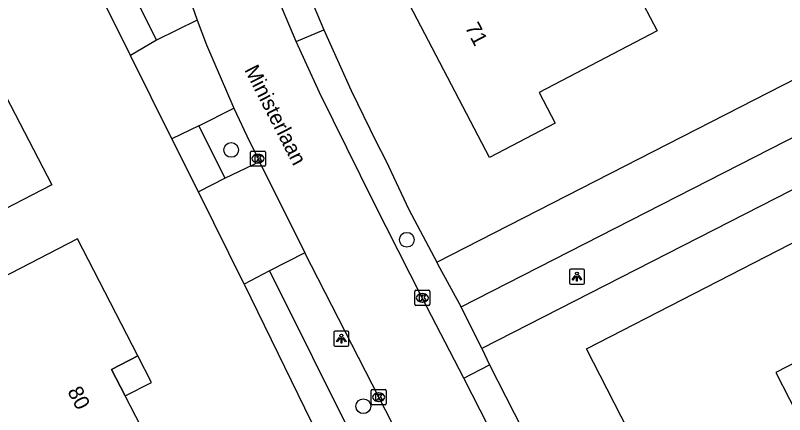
# Model space of a CAD drawing. Extents: x 162722 to 165099, y 384721 to 386283.
# Drawn here: x 163645.1 to 163696, y 385013 to 385039.4 of the extents above; entities that cross this region are included whole.
import ezdxf

# ---------------------------------------------------------------- set-up
doc = ezdxf.new("R2010")
doc.units = 0
for name, color, linetype in [('IMGEO_Boom', 7, 'Continuous'), ('IMGEO_Groenvoorziening', 7, 'Continuous'), ('IMGEO_Kolk', 7, 'Continuous'), ('IMGEO_Lichtpunt', 7, 'Continuous'), ('IMGEO_Openbare_ruimte_label', 7, 'Continuous'), ('IMGEO_Pand', 7, 'Continuous'), ('IMGEO_Pand_nummerreeks', 7, 'Continuous'), ('IMGEO_Pand_overbouw', 7, 'Continuous'), ('IMGEO_Parkeervlak_open', 7, 'Continuous'), ('IMGEO_Rijbaan_lokaal_open', 7, 'Continuous'), ('IMGEO_Voetpad_open', 7, 'Continuous')]:
    doc.layers.add(name, color=color, linetype=linetype)

msp = doc.modelspace()

# ---------------------------------------------------------------- linework, layer by layer
at = {"layer": 'IMGEO_Boom'}
for centre in [(163659.346, 385030.501), (163670.977, 385024.558), (163668.095, 385013.551)]:
    msp.add_circle(centre, 0.489, dxfattribs=at)
at = {"layer": 'IMGEO_Groenvoorziening'}
msp.add_lwpolyline([(163672.955, 385023.086), (163701.659, 385037.727), (163703.015, 385035.139)], dxfattribs=at)
at = {"layer": 'IMGEO_Kolk'}
for p, q in [((163660.623, 385029.499), (163660.623, 385030.351)), ((163660.698, 385030.425), (163661.55, 385030.425)), ((163661.111, 385030.205), (163661.136, 385030.205)), ((163661.624, 385030.351), (163661.624, 385029.499)), ((163661.134, 385029.645), (163661.109, 385029.645)), ((163661.55, 385029.425), (163660.698, 385029.425)), ((163671.501, 385020.289), (163671.501, 385021.141)), ((163671.576, 385021.215), (163672.428, 385021.215)), ((163671.989, 385020.995), (163672.014, 385020.995)), ((163672.502, 385021.141), (163672.502, 385020.289)), ((163672.012, 385020.435), (163671.987, 385020.435)), ((163672.428, 385020.215), (163671.576, 385020.215)), ((163668.614, 385013.725), (163668.614, 385014.577)), ((163668.689, 385014.651), (163669.541, 385014.651)), ((163669.102, 385014.431), (163669.127, 385014.431)), ((163669.615, 385014.577), (163669.615, 385013.725)), ((163669.125, 385013.871), (163669.1, 385013.871)), ((163669.541, 385013.651), (163668.689, 385013.651))]:
    msp.add_line(p, q, dxfattribs=at)
for points in [[(163660.623, 385029.499), (163660.623, 385030.351)], [(163660.698, 385030.425), (163661.55, 385030.425)], [(163660.944, 385030.125), (163661.067, 385030.125), (163661.067, 385029.974), (163661.197, 385030.125), (163661.361, 385030.125), (163661.215, 385029.974), (163661.368, 385029.725), (163661.216, 385029.725), (163661.131, 385029.889), (163661.067, 385029.822), (163661.067, 385029.725), (163660.944, 385029.725), (163660.944, 385030.125)], [(163661.624, 385030.351), (163661.624, 385029.499)], [(163661.55, 385029.425), (163660.698, 385029.425)], [(163671.501, 385020.289), (163671.501, 385021.141)], [(163671.576, 385021.215), (163672.428, 385021.215)], [(163671.822, 385020.915), (163671.945, 385020.915), (163671.945, 385020.764), (163672.075, 385020.915), (163672.239, 385020.915), (163672.093, 385020.764), (163672.246, 385020.515), (163672.094, 385020.515), (163672.009, 385020.679), (163671.945, 385020.612), (163671.945, 385020.515), (163671.822, 385020.515), (163671.822, 385020.915)], [(163672.502, 385021.141), (163672.502, 385020.289)], [(163672.428, 385020.215), (163671.576, 385020.215)], [(163668.614, 385013.725), (163668.614, 385014.577)], [(163668.689, 385014.651), (163669.541, 385014.651)], [(163668.935, 385014.351), (163669.058, 385014.351), (163669.058, 385014.2), (163669.188, 385014.351), (163669.352, 385014.351), (163669.206, 385014.2), (163669.359, 385013.951), (163669.207, 385013.951), (163669.122, 385014.115), (163669.058, 385014.048), (163669.058, 385013.951), (163668.935, 385013.951), (163668.935, 385014.351)], [(163669.615, 385014.577), (163669.615, 385013.725)], [(163669.541, 385013.651), (163668.689, 385013.651)]]:
    msp.add_lwpolyline(points, dxfattribs=at)
for centre, start, end in [((163660.7, 385030.349), 91.552, 178.448), ((163660.7, 385030.349), 91.552, 178.448), ((163661.548, 385030.349), 1.552, 88.448), ((163661.548, 385030.349), 1.552, 88.448), ((163660.7, 385029.501), 181.552, 268.448), ((163660.7, 385029.501), 181.552, 268.448), ((163661.548, 385029.501), 271.552, 358.448), ((163661.548, 385029.501), 271.552, 358.448), ((163671.578, 385021.139), 91.552, 178.448), ((163671.578, 385021.139), 91.552, 178.448), ((163672.426, 385021.139), 1.552, 88.448), ((163672.426, 385021.139), 1.552, 88.448), ((163671.578, 385020.291), 181.552, 268.448), ((163671.578, 385020.291), 181.552, 268.448), ((163672.426, 385020.291), 271.552, 358.448), ((163672.426, 385020.291), 271.552, 358.448), ((163668.691, 385014.575), 91.552, 178.448), ((163668.691, 385014.575), 91.552, 178.448), ((163669.539, 385014.575), 1.552, 88.448), ((163669.539, 385014.575), 1.552, 88.448), ((163668.691, 385013.727), 181.552, 268.448), ((163668.691, 385013.727), 181.552, 268.448), ((163669.539, 385013.727), 271.552, 358.448), ((163669.539, 385013.727), 271.552, 358.448)]:
    msp.add_arc(centre, 0.0765, start, end, dxfattribs=at)
for centre, major_axis, ratio, start_param, end_param in [((163661.11, 385029.925), (-0.387, 0.002), 0.722429, 4.712389, 7.853982), ((163661.135, 385029.925), (-0.39, 0.002), 0.717154, 1.570796, 4.712389), ((163671.988, 385020.715), (-0.387, 0.002), 0.722429, 4.712389, 7.853982), ((163672.013, 385020.715), (-0.39, 0.002), 0.717154, 1.570796, 4.712389), ((163669.101, 385014.151), (-0.387, 0.002), 0.722429, 4.712389, 7.853982), ((163669.126, 385014.151), (-0.39, 0.002), 0.717154, 1.570796, 4.712389)]:
    msp.add_ellipse(centre, major_axis=major_axis, ratio=ratio, start_param=start_param, end_param=end_param, dxfattribs=at)
at = {"layer": 'IMGEO_Lichtpunt'}
for p, q in [((163681.738, 385022.523), (163681.738, 385021.716)), ((163681.738, 385022.523), (163681.738, 385021.716)), ((163682.64, 385022.618), (163681.832, 385022.618)), ((163682.64, 385022.618), (163681.832, 385022.618)), ((163682.734, 385021.716), (163682.734, 385022.523)), ((163682.734, 385021.716), (163682.734, 385022.523)), ((163681.832, 385021.622), (163682.64, 385021.622)), ((163681.832, 385021.622), (163682.64, 385021.622)), ((163666.143, 385018.427), (163666.143, 385017.62)), ((163666.143, 385018.427), (163666.143, 385017.62)), ((163667.045, 385018.522), (163666.237, 385018.522)), ((163667.045, 385018.522), (163666.237, 385018.522)), ((163667.139, 385017.62), (163667.139, 385018.427)), ((163667.139, 385017.62), (163667.139, 385018.427)), ((163666.237, 385017.526), (163667.045, 385017.526)), ((163666.237, 385017.526), (163667.045, 385017.526))]:
    msp.add_line(p, q, dxfattribs=at)
for points in [[(163682.112, 385022.187), (163682.151, 385022.159), (163681.963, 385021.897), (163681.925, 385021.924), (163682.112, 385022.187)], [(163682.214, 385022.139), (163682.261, 385022.139), (163682.261, 385021.817), (163682.214, 385021.817), (163682.214, 385022.139)], [(163682.324, 385022.159), (163682.362, 385022.186), (163682.549, 385021.924), (163682.51, 385021.896), (163682.324, 385022.159)], [(163666.517, 385018.091), (163666.556, 385018.063), (163666.368, 385017.801), (163666.33, 385017.828), (163666.517, 385018.091)], [(163666.619, 385018.043), (163666.666, 385018.043), (163666.666, 385017.721), (163666.619, 385017.721), (163666.619, 385018.043)], [(163666.729, 385018.063), (163666.767, 385018.09), (163666.954, 385017.828), (163666.915, 385017.8), (163666.729, 385018.063)]]:
    msp.add_lwpolyline(points, dxfattribs=at)
for centre in [(163682.237, 385022.321), (163666.642, 385018.225)]:
    msp.add_circle(centre, 0.0994, dxfattribs=at)
for centre, start, end in [((163681.832, 385022.523), 90, 180), ((163681.832, 385022.523), 90, 180), ((163682.64, 385022.523), 0, 90), ((163682.64, 385022.523), 0, 90), ((163681.832, 385021.716), 180, 270), ((163681.832, 385021.716), 180, 270), ((163682.64, 385021.716), 270, 0), ((163682.64, 385021.716), 270, 360), ((163666.237, 385018.427), 90, 180), ((163666.237, 385018.427), 90, 180), ((163667.045, 385018.427), 0, 90), ((163667.045, 385018.427), 0, 90), ((163666.237, 385017.62), 180, 270), ((163666.237, 385017.62), 180, 270), ((163667.045, 385017.62), 270, 0), ((163667.045, 385017.62), 270, 360)]:
    msp.add_arc(centre, 0.0946, start, end, dxfattribs=at)
at = {"layer": 'IMGEO_Pand'}
for points in [[(163676.839, 385047.54), (163681.5, 385049.974), (163685.242, 385042.809), (163687.557, 385038.377), (163679.74, 385034.294), (163680.798, 385032.269), (163676.455, 385030), (163670.647, 385041.119), (163673.715, 385042.722), (163672.407, 385045.225), (163676.839, 385047.54)], [(163639.698, 385035.931), (163641.186, 385033.06), (163644.15, 385034.597), (163647.464, 385028.202), (163643.025, 385025.902), (163635.315, 385021.906), (163633.568, 385025.277), (163630.566, 385023.721), (163628.258, 385028.175), (163625.957, 385032.614), (163633.089, 385036.309), (163634.642, 385033.311), (163639.698, 385035.931)], [(163652.332, 385014.237), (163651.433, 385015.98), (163653.166, 385016.873), (163649.174, 385024.616), (163638.372, 385019.046), (163639.712, 385016.444), (163640.273, 385015.355), (163636.911, 385013.621), (163631.249, 385010.701), (163635.344, 385002.76), (163640.383, 385005.359), (163642.352, 385001.541), (163645.089, 385002.953), (163650.273, 385005.626), (163649.636, 385006.86), (163654.77, 385009.508), (163652.332, 385014.237)], [(163699.013, 385008.722), (163694.173, 385006.241), (163689.723, 385003.96), (163682.864, 385017.343), (163697.134, 385024.658), (163699.414, 385020.209), (163700.379, 385018.327), (163695.398, 385015.774), (163699.013, 385008.722)]]:
    msp.add_lwpolyline(points, dxfattribs=at)
at = {"layer": 'IMGEO_Pand_overbouw'}
msp.add_lwpolyline([(163653.166, 385016.873), (163651.433, 385015.98), (163652.332, 385014.237), (163654.064, 385015.13)], close=True, dxfattribs=at)
at = {"layer": 'IMGEO_Parkeervlak_open'}
for points in [[(163665.473, 385038.453), (163667.297, 385034.426), (163668.944, 385031.03), (163669.582, 385029.795), (163671.116, 385026.568), (163672.955, 385023.086)], [(163674.583, 385020.123), (163673.158, 385022.701), (163672.955, 385023.086)], [(163675.935, 385017.371), (163676.458, 385016.283)]]:
    msp.add_lwpolyline(points, dxfattribs=at)
at = {"layer": 'IMGEO_Rijbaan_lokaal_open'}
for points in [[(163655.425, 385043.908), (163655.626, 385043.434), (163656.609, 385040.488), (163657.094, 385039.073)], [(163663.652, 385037.67), (163662.755, 385039.803), (163662.534, 385040.358), (163661.44, 385043.589)], [(163657.094, 385039.073), (163657.714, 385037.444), (163659.519, 385033.267)], [(163674.748, 385015.408), (163672.002, 385020.715), (163668.815, 385026.977), (163665.185, 385034.287), (163663.652, 385037.67)], [(163659.519, 385033.267), (163660.553, 385031.048), (163661.124, 385029.925), (163661.231, 385029.718)], [(163661.231, 385029.718), (163664.227, 385023.703)], [(163670.02, 385012.378), (163669.115, 385014.151), (163664.227, 385023.703)], [(163677.472, 385010.083), (163674.748, 385015.408)]]:
    msp.add_lwpolyline(points, dxfattribs=at)
at = {"layer": 'IMGEO_Voetpad_open'}
for points in [[(163654.402, 385037.762), (163649.722, 385047.157)], [(163652.689, 385036.751), (163648.759, 385044.647), (163647.366, 385044.347)], [(163663.274, 385044.217), (163664.399, 385041.02), (163665.473, 385038.453)], [(163657.094, 385039.073), (163654.402, 385037.762)], [(163663.652, 385037.67), (163665.473, 385038.453)], [(163654.402, 385037.762), (163652.689, 385036.751)], [(163655.42, 385031.238), (163652.689, 385036.751)], [(163674.583, 385020.123), (163703.221, 385034.728)], [(163657.199, 385032.085), (163659.519, 385033.267)], [(163657.199, 385032.085), (163655.42, 385031.238)], [(163658.948, 385028.635), (163657.199, 385032.085)], [(163704.586, 385031.975), (163675.935, 385017.371)], [(163657.18, 385027.726), (163655.42, 385031.238)], [(163661.231, 385029.718), (163658.948, 385028.635)], [(163658.948, 385028.635), (163657.18, 385027.726)], [(163660.208, 385021.626), (163657.18, 385027.726)], [(163664.227, 385023.703), (163661.889, 385022.506)], [(163661.889, 385022.506), (163660.208, 385021.626)], [(163661.889, 385022.506), (163667.546, 385011.127), (163670.02, 385012.378)], [(163660.208, 385021.626), (163665.987, 385009.79), (163660.022, 385006.836), (163651.744, 385002.622), (163651.838, 385002.399), (163647.04, 385000), (163644.998, 384998.979), (163633.611, 384993.362), (163633.458, 384993.651), (163632.038, 384996.334)], [(163675.935, 385017.371), (163674.583, 385020.123)], [(163674.748, 385015.408), (163676.458, 385016.283)], [(163676.458, 385016.283), (163679.164, 385010.981)]]:
    msp.add_lwpolyline(points, dxfattribs=at)

# ---------------------------------------------------------------- texts
at = {"layer": 'IMGEO_Openbare_ruimte_label'}
msp.add_text('Ministerlaan', height=1, rotation=297.1797, dxfattribs=at).set_placement((163660.198, 385035.802))
at = {"layer": 'IMGEO_Pand_nummerreeks'}
for s, rotation, p in [('71', 297.5803, (163674.801, 385038.61)), ('80', 297.2726, (163648.484, 385014.544))]:
    msp.add_text(s, height=1, rotation=rotation, dxfattribs=at).set_placement(p)

doc.saveas('drawing.dxf')
